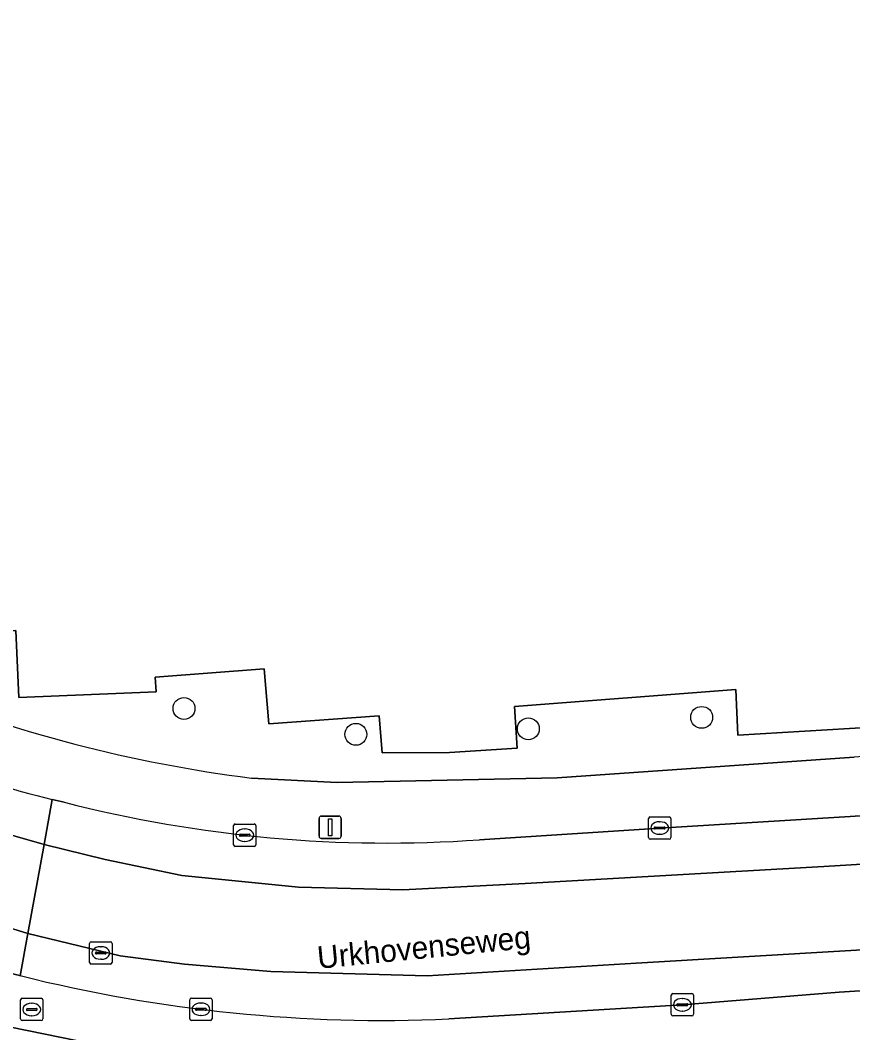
# Model space of a CAD drawing. Extents: x 162989 to 165008, y 383432 to 384338.
# Drawn here: x 164431.94 to 164469.19, y 384041.89 to 384087.18 of the extents above; entities that cross this region are included whole.
import ezdxf

# ---------------------------------------------------------------- set-up
doc = ezdxf.new("R2010")
doc.units = 0
for name, color, linetype in [('IMGEO_Boom', 7, 'Continuous'), ('IMGEO_Brandkraan', 7, 'Continuous'), ('IMGEO_Erf', 7, 'Continuous'), ('IMGEO_Groenvoorziening', 7, 'Continuous'), ('IMGEO_Kolk', 7, 'Continuous'), ('IMGEO_Lichtmast', 7, 'Continuous'), ('IMGEO_Openbare_ruimte_label', 7, 'Continuous'), ('IMGEO_Rijbaan_lokaal_gesloten', 7, 'Continuous'), ('IMGEO_Rioolput', 7, 'Continuous'), ('IMGEO_Voetpad_open', 7, 'Continuous')]:
    doc.layers.add(name, color=color, linetype=linetype)

msp = doc.modelspace()

# ---------------------------------------------------------------- linework, layer by layer
at = {"layer": 'IMGEO_Boom'}
for centre in [(164439.266, 384056.398), (164462.431, 384055.997), (164454.676, 384055.486), (164446.958, 384055.237)]:
    msp.add_circle(centre, 0.489, dxfattribs=at)
at = {"layer": 'IMGEO_Brandkraan'}
for p, q in [((164431.954, 384042.504), (164431.954, 384043.356)), ((164432.029, 384043.43), (164432.881, 384043.43)), ((164432.442, 384043.21), (164432.467, 384043.21)), ((164432.955, 384043.356), (164432.955, 384042.504)), ((164432.213, 384042.924), (164432.213, 384042.936)), ((164432.651, 384042.887), (164432.253, 384042.887)), ((164432.256, 384042.973), (164432.654, 384042.973)), ((164432.697, 384042.936), (164432.697, 384042.924)), ((164432.881, 384042.43), (164432.029, 384042.43)), ((164432.465, 384042.65), (164432.44, 384042.65))]:
    msp.add_line(p, q, dxfattribs=at)
for points in [[(164431.954, 384042.504), (164431.954, 384043.356)], [(164432.029, 384043.43), (164432.881, 384043.43)], [(164432.955, 384043.356), (164432.955, 384042.504)], [(164432.881, 384042.43), (164432.029, 384042.43)]]:
    msp.add_lwpolyline(points, dxfattribs=at)
for centre, radius, start, end in [((164432.031, 384043.354), 0.0765, 91.552, 178.448), ((164432.031, 384043.354), 0.0765, 91.552, 178.448), ((164432.879, 384043.354), 0.0765, 1.552, 88.448), ((164432.879, 384043.354), 0.0765, 1.552, 88.448), ((164432.253, 384042.933), 0.0403, 85.8775, 175.7526), ((164432.25, 384042.923), 0.0366, 178.938, 274.7102), ((164432.654, 384042.93), 0.043, 264.8664, 352.4533), ((164432.658, 384042.935), 0.0386, 1.7309, 96.639), ((164432.031, 384042.506), 0.0765, 181.552, 268.448), ((164432.031, 384042.506), 0.0765, 181.552, 268.448), ((164432.879, 384042.506), 0.0765, 271.552, 358.448), ((164432.879, 384042.506), 0.0765, 271.552, 358.448)]:
    msp.add_arc(centre, radius, start, end, dxfattribs=at)
for centre, major_axis, ratio, start_param, end_param in [((164432.441, 384042.93), (-0.387, 0.002), 0.722429, 4.712389, 7.853982), ((164432.466, 384042.93), (-0.39, 0.002), 0.717154, 1.570796, 4.712389)]:
    msp.add_ellipse(centre, major_axis=major_axis, ratio=ratio, start_param=start_param, end_param=end_param, dxfattribs=at)
at = {"layer": 'IMGEO_Erf'}
msp.add_lwpolyline([(164429.171, 384087.183), (164422.527, 384084.996), (164416.975, 384083.846), (164414.201, 384083.258), (164414.449, 384078.078), (164415.09, 384064.727), (164416.486, 384063.994), (164426.502, 384064.535), (164426.858, 384059.573), (164431.742, 384059.882), (164431.874, 384056.892), (164438.023, 384057.133), (164437.974, 384057.801), (164442.851, 384058.174), (164443.064, 384055.701), (164447.993, 384056.062), (164448.127, 384054.418), (164451.152, 384054.431), (164454.171, 384054.626), (164454.053, 384056.488), (164463.955, 384057.251), (164464.055, 384055.205), (164470.042, 384055.555)], dxfattribs=at)
at = {"layer": 'IMGEO_Groenvoorziening'}
for points in [[(164470.042, 384055.555), (164464.055, 384055.205), (164463.955, 384057.251), (164454.053, 384056.488), (164454.171, 384054.626), (164451.152, 384054.431), (164448.127, 384054.418), (164447.993, 384056.062), (164443.064, 384055.701), (164442.851, 384058.174), (164437.974, 384057.801), (164438.023, 384057.133), (164431.874, 384056.892), (164431.742, 384059.882), (164426.858, 384059.573), (164426.502, 384064.535), (164416.486, 384063.994), (164415.09, 384064.727), (164414.449, 384078.078)], [(164442.28, 384053.28), (164446.128, 384053.088), (164455.972, 384053.297), (164469.248, 384054.219)], [(164448.448, 384037.574), (164451.708, 384037.424), (164451.92, 384040.068), (164449.975, 384039.924), (164444.62, 384039.937), (164439.855, 384040.439), (164430.703, 384042.31), (164429.681, 384042.57), (164427.07, 384037.881)]]:
    msp.add_lwpolyline(points, dxfattribs=at)
msp.add_arc((164450.246, 384115.962), 63.186, 248.15263, 262.75749, dxfattribs=at)
at = {"layer": 'IMGEO_Kolk'}
for p, q in [((164460.054, 384050.621), (164460.054, 384051.473)), ((164460.129, 384051.547), (164460.981, 384051.547)), ((164460.542, 384051.327), (164460.567, 384051.327)), ((164461.055, 384051.473), (164461.055, 384050.621)), ((164441.485, 384050.301), (164441.485, 384051.153)), ((164441.56, 384051.227), (164442.412, 384051.227)), ((164441.973, 384051.007), (164441.998, 384051.007)), ((164442.486, 384051.153), (164442.486, 384050.301)), ((164460.313, 384051.041), (164460.313, 384051.053)), ((164460.751, 384051.004), (164460.353, 384051.004)), ((164460.356, 384051.09), (164460.754, 384051.09)), ((164460.797, 384051.053), (164460.797, 384051.041)), ((164441.744, 384050.721), (164441.744, 384050.733)), ((164442.182, 384050.684), (164441.784, 384050.684)), ((164441.787, 384050.77), (164442.185, 384050.77)), ((164441.996, 384050.447), (164441.971, 384050.447)), ((164442.228, 384050.733), (164442.228, 384050.721)), ((164460.981, 384050.547), (164460.129, 384050.547)), ((164460.565, 384050.767), (164460.54, 384050.767)), ((164442.412, 384050.227), (164441.56, 384050.227)), ((164461.068, 384042.715), (164461.068, 384043.567)), ((164461.143, 384043.641), (164461.995, 384043.641)), ((164462.069, 384043.567), (164462.069, 384042.715)), ((164439.525, 384042.513), (164439.525, 384043.365)), ((164439.6, 384043.439), (164440.452, 384043.439)), ((164440.013, 384043.219), (164440.038, 384043.219)), ((164440.526, 384043.365), (164440.526, 384042.513)), ((164461.327, 384043.135), (164461.327, 384043.147)), ((164461.37, 384043.184), (164461.768, 384043.184)), ((164461.556, 384043.421), (164461.581, 384043.421)), ((164461.811, 384043.147), (164461.811, 384043.135)), ((164439.784, 384042.933), (164439.784, 384042.945)), ((164440.222, 384042.896), (164439.824, 384042.896)), ((164439.827, 384042.982), (164440.225, 384042.982)), ((164440.036, 384042.659), (164440.011, 384042.659)), ((164440.268, 384042.945), (164440.268, 384042.933)), ((164461.765, 384043.098), (164461.367, 384043.098)), ((164461.579, 384042.861), (164461.554, 384042.861)), ((164440.452, 384042.439), (164439.6, 384042.439)), ((164461.995, 384042.641), (164461.143, 384042.641))]:
    msp.add_line(p, q, dxfattribs=at)
for points in [[(164460.054, 384050.621), (164460.054, 384051.473)], [(164460.129, 384051.547), (164460.981, 384051.547)], [(164461.055, 384051.473), (164461.055, 384050.621)], [(164441.485, 384050.301), (164441.485, 384051.153)], [(164441.56, 384051.227), (164442.412, 384051.227)], [(164442.486, 384051.153), (164442.486, 384050.301)], [(164460.981, 384050.547), (164460.129, 384050.547)], [(164442.412, 384050.227), (164441.56, 384050.227)], [(164461.068, 384042.715), (164461.068, 384043.567)], [(164461.143, 384043.641), (164461.995, 384043.641)], [(164462.069, 384043.567), (164462.069, 384042.715)], [(164439.525, 384042.513), (164439.525, 384043.365)], [(164439.6, 384043.439), (164440.452, 384043.439)], [(164440.526, 384043.365), (164440.526, 384042.513)], [(164440.452, 384042.439), (164439.6, 384042.439)], [(164461.995, 384042.641), (164461.143, 384042.641)]]:
    msp.add_lwpolyline(points, dxfattribs=at)
for centre, radius, start, end in [((164460.131, 384051.471), 0.0765, 91.552, 178.448), ((164460.131, 384051.471), 0.0765, 91.552, 178.448), ((164460.979, 384051.471), 0.0765, 1.552, 88.448), ((164460.979, 384051.471), 0.0765, 1.552, 88.448), ((164441.562, 384051.151), 0.0765, 91.552, 178.448), ((164441.562, 384051.151), 0.0765, 91.552, 178.448), ((164442.41, 384051.151), 0.0765, 1.552, 88.448), ((164442.41, 384051.151), 0.0765, 1.552, 88.448), ((164460.353, 384051.05), 0.0403, 85.8775, 175.7526), ((164460.35, 384051.04), 0.0366, 178.938, 274.7102), ((164460.754, 384051.047), 0.043, 264.8664, 352.4533), ((164460.758, 384051.052), 0.0386, 1.7309, 96.639), ((164441.784, 384050.73), 0.0403, 85.8775, 175.7526), ((164441.781, 384050.72), 0.0366, 178.938, 274.7102), ((164442.185, 384050.727), 0.043, 264.8664, 352.4533), ((164442.189, 384050.732), 0.0386, 1.7309, 96.639), ((164460.131, 384050.623), 0.0765, 181.552, 268.448), ((164460.131, 384050.623), 0.0765, 181.552, 268.448), ((164460.979, 384050.623), 0.0765, 271.552, 358.448), ((164460.979, 384050.623), 0.0765, 271.552, 358.448), ((164441.562, 384050.303), 0.0765, 181.552, 268.448), ((164441.562, 384050.303), 0.0765, 181.552, 268.448), ((164442.41, 384050.303), 0.0765, 271.552, 358.448), ((164442.41, 384050.303), 0.0765, 271.552, 358.448), ((164461.145, 384043.565), 0.0765, 91.552, 178.448), ((164461.145, 384043.565), 0.0765, 91.552, 178.448), ((164461.993, 384043.565), 0.0765, 1.552, 88.448), ((164461.993, 384043.565), 0.0765, 1.552, 88.448), ((164439.602, 384043.363), 0.0765, 91.552, 178.448), ((164439.602, 384043.363), 0.0765, 91.552, 178.448), ((164440.45, 384043.363), 0.0765, 1.552, 88.448), ((164440.45, 384043.363), 0.0765, 1.552, 88.448), ((164461.367, 384043.144), 0.0403, 85.8775, 175.7526), ((164461.364, 384043.134), 0.0366, 178.938, 274.7102), ((164461.768, 384043.141), 0.043, 264.8664, 352.4533), ((164461.772, 384043.146), 0.0386, 1.7309, 96.639), ((164439.824, 384042.942), 0.0403, 85.8775, 175.7526), ((164439.821, 384042.932), 0.0366, 178.938, 274.7102), ((164440.225, 384042.939), 0.043, 264.8664, 352.4533), ((164440.229, 384042.944), 0.0386, 1.7309, 96.639), ((164461.145, 384042.717), 0.0765, 181.552, 268.448), ((164461.145, 384042.717), 0.0765, 181.552, 268.448), ((164461.993, 384042.717), 0.0765, 271.552, 358.448), ((164461.993, 384042.717), 0.0765, 271.552, 358.448), ((164439.602, 384042.515), 0.0765, 181.552, 268.448), ((164439.602, 384042.515), 0.0765, 181.552, 268.448), ((164440.45, 384042.515), 0.0765, 271.552, 358.448), ((164440.45, 384042.515), 0.0765, 271.552, 358.448)]:
    msp.add_arc(centre, radius, start, end, dxfattribs=at)
for centre, major_axis, ratio, start_param, end_param in [((164460.541, 384051.047), (-0.387, 0.002), 0.722429, 4.712389, 7.853982), ((164460.566, 384051.047), (-0.39, 0.002), 0.717154, 1.570796, 4.712389), ((164441.972, 384050.727), (-0.387, 0.002), 0.722429, 4.712389, 7.853982), ((164441.997, 384050.727), (-0.39, 0.002), 0.717154, 1.570796, 4.712389), ((164440.012, 384042.939), (-0.387, 0.002), 0.722429, 4.712389, 7.853982), ((164440.037, 384042.939), (-0.39, 0.002), 0.717154, 1.570796, 4.712389), ((164461.555, 384043.141), (-0.387, 0.002), 0.722429, 4.712389, 7.853982), ((164461.58, 384043.141), (-0.39, 0.002), 0.717154, 1.570796, 4.712389)]:
    msp.add_ellipse(centre, major_axis=major_axis, ratio=ratio, start_param=start_param, end_param=end_param, dxfattribs=at)
at = {"layer": 'IMGEO_Lichtmast'}
for p, q in [((164445.309, 384050.68), (164445.309, 384051.48)), ((164445.309, 384051.48), (164445.309, 384050.68)), ((164445.409, 384051.58), (164446.199, 384051.58)), ((164446.199, 384051.58), (164445.409, 384051.58)), ((164446.299, 384051.48), (164446.299, 384050.68)), ((164446.299, 384050.68), (164446.299, 384051.48)), ((164446.199, 384050.58), (164445.409, 384050.58)), ((164445.409, 384050.58), (164446.199, 384050.58))]:
    msp.add_line(p, q, dxfattribs=at)
msp.add_lwpolyline([(164445.729, 384051.455), (164445.879, 384051.455), (164445.879, 384050.705), (164445.729, 384050.705), (164445.729, 384051.455)], dxfattribs=at)
for centre, start, end in [((164445.409, 384051.48), 90, 180), ((164445.409, 384051.48), 90, 180), ((164446.199, 384051.48), 0, 90), ((164446.199, 384051.48), 360, 90), ((164445.409, 384050.68), 180, 270), ((164445.409, 384050.68), 180, 270), ((164446.199, 384050.68), 270, 0), ((164446.199, 384050.68), 270, 0)]:
    msp.add_arc(centre, 0.1, start, end, dxfattribs=at)
at = {"layer": 'IMGEO_Rijbaan_lokaal_gesloten'}
for points in [[(164404.074, 384065.159), (164393.519, 384070.327), (164392.668, 384068.613), (164418.813, 384055.773), (164423.63, 384053.482), (164426.511, 384052.302), (164429.109, 384051.428), (164433.007, 384050.304), (164433.375, 384052.329)], [(164388.955, 384065.651), (164406.37, 384057.402), (164412.178, 384054.568), (164417.137, 384052.113), (164421.057, 384050.365), (164425.059, 384048.665), (164427.893, 384047.685), (164432.284, 384046.33), (164433.007, 384050.304), (164429.109, 384051.428), (164426.511, 384052.302), (164423.63, 384053.482), (164418.813, 384055.773), (164392.668, 384068.613)], [(164694.411, 384063.128), (164694.274, 384065.267), (164690.033, 384064.795), (164655.82, 384062.938), (164636.553, 384061.483), (164500.012, 384053.472), (164487.308, 384052.71), (164481.169, 384052.344), (164475.262, 384051.966), (164475.102, 384051.956), (164475.001, 384051.949), (164472.613, 384051.804), (164469.08, 384051.567), (164460.555, 384051.047), (164452.487, 384050.524)], [(164433.906, 384052.205), (164433.375, 384052.329), (164433.007, 384050.304), (164435.744, 384049.633), (164439.168, 384048.925), (164444.386, 384048.405), (164449.061, 384048.287), (164454.54, 384048.571), (164467.904, 384049.326), (164694.411, 384063.128)], [(164648.852, 384054.484), (164655.126, 384054.879), (164656.324, 384054.954), (164672.157, 384055.846), (164679.693, 384056.298), (164684.52, 384056.638), (164686.232, 384056.737), (164694.79, 384057.19), (164694.664, 384059.164), (164610.336, 384053.978), (164518.813, 384048.5), (164493.123, 384046.989), (164459.498, 384045.005), (164450.148, 384044.438), (164443.158, 384044.627), (164439.286, 384044.958), (164436.405, 384045.336), (164432.284, 384046.33), (164431.941, 384044.442)], [(164451.119, 384042.504), (164459.81, 384043.034), (164461.569, 384043.141), (164468.584, 384043.71), (164471.627, 384043.891), (164478.458, 384044.297), (164500, 384045.527), (164512.967, 384046.108), (164525.282, 384046.98), (164565.274, 384049.357), (164571.897, 384049.751), (164648.852, 384054.484)], [(164430.973, 384044.697), (164431.219, 384044.631), (164431.505, 384044.555), (164431.791, 384044.48), (164431.866, 384044.461), (164431.941, 384044.442), (164432.284, 384046.33), (164427.893, 384047.685), (164425.059, 384048.665), (164421.057, 384050.365)]]:
    msp.add_lwpolyline(points, dxfattribs=at)
msp.add_lwpolyline([(164694.664, 384059.164), (164694.477, 384062.092), (164694.411, 384063.128), (164467.904, 384049.326), (164454.54, 384048.571), (164449.061, 384048.287), (164444.386, 384048.405), (164439.168, 384048.925), (164435.744, 384049.633), (164433.007, 384050.304), (164432.284, 384046.33), (164436.405, 384045.336), (164439.286, 384044.958), (164443.158, 384044.627), (164450.148, 384044.438), (164459.498, 384045.005), (164493.123, 384046.989), (164518.813, 384048.5), (164610.336, 384053.978)], close=True, dxfattribs=at)
for centre, radius, start, end in [((164445.521, 384103.065), 52.169, 243.8804, 256.5365), ((164448.353, 384108.357), 57.981, 255.57208, 274.08911), ((164448.184, 384109.321), 66.881, 255.94424, 272.51508)]:
    msp.add_arc(centre, radius, start, end, dxfattribs=at)
at = {"layer": 'IMGEO_Rioolput'}
for p, q in [((164435.045, 384045.032), (164435.045, 384045.884)), ((164435.12, 384045.958), (164435.972, 384045.958)), ((164436.046, 384045.884), (164436.046, 384045.032)), ((164435.304, 384045.452), (164435.304, 384045.464)), ((164435.742, 384045.415), (164435.344, 384045.415)), ((164435.347, 384045.501), (164435.745, 384045.501)), ((164435.533, 384045.738), (164435.558, 384045.738)), ((164435.788, 384045.464), (164435.788, 384045.452)), ((164435.972, 384044.958), (164435.12, 384044.958)), ((164435.556, 384045.178), (164435.531, 384045.178))]:
    msp.add_line(p, q, dxfattribs=at)
for points in [[(164435.045, 384045.032), (164435.045, 384045.884)], [(164435.12, 384045.958), (164435.972, 384045.958)], [(164436.046, 384045.884), (164436.046, 384045.032)], [(164435.972, 384044.958), (164435.12, 384044.958)]]:
    msp.add_lwpolyline(points, dxfattribs=at)
for centre, radius, start, end in [((164435.122, 384045.882), 0.0765, 91.552, 178.448), ((164435.122, 384045.882), 0.0765, 91.552, 178.448), ((164435.97, 384045.882), 0.0765, 1.552, 88.448), ((164435.97, 384045.882), 0.0765, 1.552, 88.448), ((164435.344, 384045.461), 0.0403, 85.8775, 175.7526), ((164435.341, 384045.451), 0.0366, 178.938, 274.7102), ((164435.745, 384045.458), 0.043, 264.8664, 352.4533), ((164435.749, 384045.463), 0.0386, 1.7309, 96.639), ((164435.122, 384045.034), 0.0765, 181.552, 268.448), ((164435.122, 384045.034), 0.0765, 181.552, 268.448), ((164435.97, 384045.034), 0.0765, 271.552, 358.448), ((164435.97, 384045.034), 0.0765, 271.552, 358.448)]:
    msp.add_arc(centre, radius, start, end, dxfattribs=at)
for centre, major_axis, ratio, start_param, end_param in [((164435.532, 384045.458), (-0.387, 0.002), 0.722429, 4.712389, 7.853982), ((164435.557, 384045.458), (-0.39, 0.002), 0.717154, 1.570796, 4.712389)]:
    msp.add_ellipse(centre, major_axis=major_axis, ratio=ratio, start_param=start_param, end_param=end_param, dxfattribs=at)
at = {"layer": 'IMGEO_Voetpad_open'}
for points in [[(164476.384, 384052.651), (164478.006, 384054.956), (164478.268, 384055.159), (164478.037, 384057.246), (164477.65, 384057.223), (164477.798, 384054.813), (164476.071, 384054.693), (164469.248, 384054.219), (164455.972, 384053.297), (164446.128, 384053.088), (164442.28, 384053.28)], [(164433.375, 384052.329), (164433.906, 384052.205)], [(164452.487, 384050.524), (164460.555, 384051.047), (164469.08, 384051.567), (164472.613, 384051.804), (164475.001, 384051.949), (164475.102, 384051.956), (164475.262, 384051.966)], [(164431.941, 384044.442), (164431.866, 384044.461), (164431.791, 384044.48), (164431.505, 384044.555), (164431.219, 384044.631), (164430.973, 384044.697), (164430.685, 384043.489), (164430.703, 384042.31), (164439.855, 384040.439), (164444.62, 384039.937), (164449.975, 384039.924), (164451.92, 384040.068), (164454.794, 384040.281), (164468.431, 384041.291), (164471.48, 384041.348)], [(164471.627, 384043.891), (164468.584, 384043.71), (164461.569, 384043.141), (164459.81, 384043.034), (164451.119, 384042.504)]]:
    msp.add_lwpolyline(points, dxfattribs=at)
for centre, radius, start, end in [((164450.246, 384115.962), 63.186, 248.15263, 262.75749), ((164445.521, 384103.065), 52.169, 243.8804, 256.5365), ((164448.353, 384108.357), 57.981, 255.57208, 274.08911), ((164448.184, 384109.321), 66.881, 255.94424, 272.51508)]:
    msp.add_arc(centre, radius, start, end, dxfattribs=at)

# ---------------------------------------------------------------- texts
at = {"layer": 'IMGEO_Openbare_ruimte_label'}
msp.add_text('Urkhovenseweg', height=1, rotation=5.6251, dxfattribs=at).set_placement((164445.279, 384044.748))

doc.saveas('drawing.dxf')
